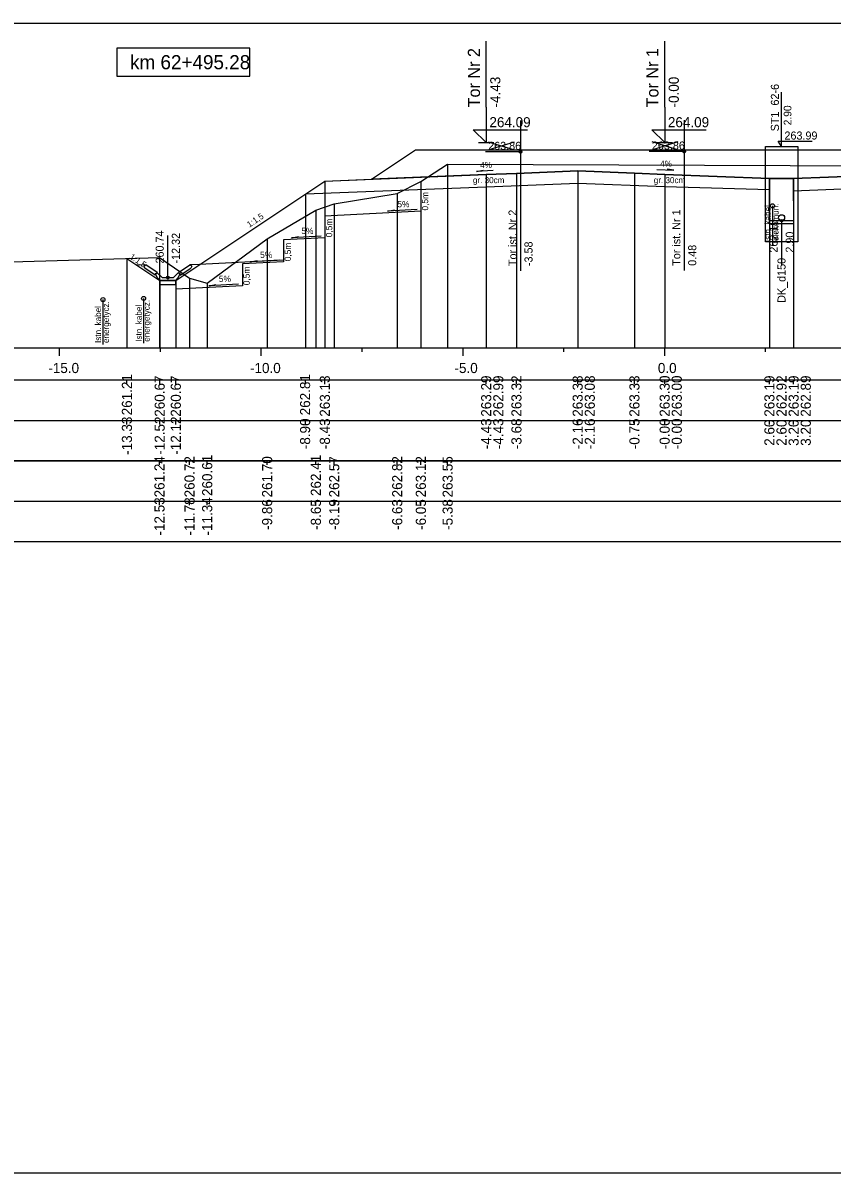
# Model space of a CAD drawing. Extents: x 6516023 to 6560129, y 5513077 to 5529206.
# Drawn here: x 6520039.3 to 6520059.36, y 5514451.16 to 5514479.66 of the extents above; entities that cross this region are included whole.
import ezdxf

# ---------------------------------------------------------------- set-up
doc = ezdxf.new("R2010")
doc.units = 0
for name, color, linetype in [('IR_default', 7, 'Continuous'), ('TOR_PRZEK_P-kable', 7, 'Continuous'), ('TOR_PRZEK_P-komponent', 7, 'Continuous'), ('TOR_PRZEK_P-odwodnienie', 7, 'Continuous'), ('TOR_PRZEK_P-opisy', 7, 'Continuous'), ('TOR_PRZEK_P-schodkowanie+wymiana', 7, 'Continuous'), ('TOR_PRZEK_P-tabelka istniejace', 7, 'Continuous'), ('TOR_PRZEK_P-tabelka projektowane', 7, 'Continuous'), ('TOR_PRZEK_P-teren istniejacy', 7, 'Continuous'), ('TOR_PRZEK_P-tory istniejace', 7, 'Continuous'), ('TOR_PRZEK_P-tory projektowane', 7, 'Continuous'), ('TOR_PRZEK_P-uklad odniesienia', 7, 'Continuous'), ('TOR_PRZEK_P-warstwa ochronna I', 7, 'Continuous'), ('TOR_PRZEK_P-warstwa ochronna II', 7, 'Continuous'), ('TOR_PS_T-skarpy projektowane', 7, 'Continuous'), ('TOR_RAMKI-ramka+tabelka 1', 7, 'Continuous')]:
    doc.layers.add(name, color=color, linetype=linetype)

msp = doc.modelspace()

# ---------------------------------------------------------------- linework, layer by layer
at = {"layer": 'IR_default'}
msp.add_lwpolyline([(6520041.88, 5514473.818), (6520042.693, 5514473.276), (6520043.093, 5514473.276), (6520046.788, 5514475.74), (6520047.947, 5514475.786), (6520048.712, 5514476.296), (6520049.038, 5514476.513), (6520051.493, 5514476.513), (6520052.538, 5514476.513), (6520053.239, 5514476.513), (6520053.463, 5514476.513), (6520055.919, 5514476.513), (6520056.963, 5514476.513), (6520057.649, 5514476.513), (6520059.263, 5514476.513), (6520060.307, 5514476.513)], dxfattribs=at)
at = {"layer": 'TOR_PRZEK_P-kable'}
for p, q in [((6520057.887, 5514475.125), (6520057.887, 5514474.151)), ((6520041.286, 5514472.801), (6520041.286, 5514471.691)), ((6520042.295, 5514472.83), (6520042.295, 5514471.72))]:
    msp.add_line(p, q, dxfattribs=at)
for centre in [(6520057.887, 5514475.125), (6520041.286, 5514472.801), (6520042.295, 5514472.83)]:
    msp.add_circle(centre, 0.05, dxfattribs=at)
at = {"layer": 'TOR_PRZEK_P-komponent'}
msp.add_lwpolyline([(6520049.038, 5514476.513), (6520052.538, 5514476.513), (6520053.463, 5514476.513), (6520056.963, 5514476.513), (6520059.263, 5514476.513), (6520062.763, 5514476.513), (6520064.013, 5514476.513), (6520067.513, 5514476.513), (6520068.598, 5514475.789), (6520065.763, 5514475.903), (6520065.013, 5514475.933), (6520063.763, 5514475.983), (6520063.013, 5514475.983), (6520061.763, 5514475.933), (6520061.013, 5514475.903), (6520058.41, 5514475.799), (6520057.81, 5514475.8), (6520055.213, 5514475.904), (6520054.463, 5514475.934), (6520053.056, 5514475.99), (6520051.538, 5514475.93), (6520050.788, 5514475.9), (6520047.947, 5514475.786), (6520047.947, 5514475.786)], close=True, dxfattribs=at)
at = {"layer": 'TOR_PRZEK_P-odwodnienie'}
for p, q in [((6520058.113, 5514476.593), (6520058.113, 5514477.943)), ((6520058.113, 5514476.593), (6520058.03, 5514476.73)), ((6520058.03, 5514476.73), (6520058.869, 5514476.73)), ((6520057.813, 5514474.675), (6520057.81, 5514475.8)), ((6520058.413, 5514474.677), (6520058.41, 5514475.799)), ((6520058.413, 5514474.756), (6520057.813, 5514474.756)), ((6520058.113, 5514474.756), (6520058.113, 5514473.654)), ((6520058.413, 5514474.676), (6520057.813, 5514474.676)), ((6520042.893, 5514473.346), (6520042.893, 5514474.39)), ((6520042.584, 5514473.405), (6520042.322, 5514473.58)), ((6520042.628, 5514473.472), (6520042.347, 5514473.659)), ((6520043.157, 5514473.472), (6520043.438, 5514473.659)), ((6520043.202, 5514473.405), (6520043.463, 5514473.58)), ((6520042.595, 5514473.422), (6520042.584, 5514473.405)), ((6520042.585, 5514473.441), (6520042.633, 5514473.465)), ((6520042.628, 5514473.472), (6520042.62, 5514473.459)), ((6520042.753, 5514473.346), (6520042.633, 5514473.465)), ((6520042.703, 5514473.276), (6520043.083, 5514473.276)), ((6520042.753, 5514473.346), (6520043.033, 5514473.346)), ((6520043.033, 5514473.346), (6520043.153, 5514473.465)), ((6520043.153, 5514473.465), (6520043.2, 5514473.441)), ((6520043.157, 5514473.472), (6520043.165, 5514473.459)), ((6520043.19, 5514473.422), (6520043.202, 5514473.405))]:
    msp.add_line(p, q, dxfattribs=at)
msp.add_lwpolyline([(6520057.713, 5514476.593), (6520058.513, 5514476.593), (6520058.513, 5514474.236), (6520057.713, 5514474.236)], close=True, dxfattribs=at)
for points in [[(6520042.101, 5514473.671), (6520042.347, 5514473.659)], [(6520042.297, 5514473.632), (6520042.347, 5514473.659)], [(6520042.297, 5514473.632), (6520042.322, 5514473.58)], [(6520043.684, 5514473.671), (6520043.438, 5514473.659)], [(6520043.488, 5514473.632), (6520043.438, 5514473.659)], [(6520043.488, 5514473.632), (6520043.463, 5514473.58)], [(6520042.62, 5514473.459), (6520042.584, 5514473.441)], [(6520042.584, 5514473.441), (6520042.595, 5514473.422)], [(6520042.633, 5514473.346), (6520042.585, 5514473.441)], [(6520042.703, 5514473.276), (6520042.633, 5514473.346)], [(6520043.093, 5514473.276), (6520042.693, 5514473.276), (6520042.693, 5514473.176), (6520043.093, 5514473.176), (6520043.093, 5514473.276)], [(6520043.083, 5514473.276), (6520043.153, 5514473.346)], [(6520043.153, 5514473.346), (6520043.2, 5514473.441)], [(6520043.165, 5514473.459), (6520043.201, 5514473.441)], [(6520043.201, 5514473.441), (6520043.19, 5514473.422)]]:
    msp.add_lwpolyline(points, dxfattribs=at)
for centre, radius in [((6520058.113, 5514474.831), 0.075), ((6520058.113, 5514474.756), 0.03), ((6520042.893, 5514473.346), 0.035)]:
    msp.add_circle(centre, radius, dxfattribs=at)
at = {"layer": 'TOR_PRZEK_P-opisy'}
for points in [[(6520050.963, 5514475.998), (6520050.545, 5514475.979), (6520050.713, 5514476.008)], [(6520055.022, 5514476.028), (6520055.44, 5514476.008), (6520055.272, 5514476.037)]]:
    msp.add_lwpolyline(points, dxfattribs=at)
at = {"layer": 'TOR_PRZEK_P-schodkowanie+wymiana'}
for p, q in [((6520049.168, 5514475.535), (6520049.168, 5514474.992)), ((6520049.168, 5514474.992), (6520046.788, 5514474.873)), ((6520046.788, 5514474.873), (6520046.788, 5514474.33)), ((6520046.788, 5514474.33), (6520045.765, 5514474.279)), ((6520045.765, 5514474.279), (6520045.765, 5514473.736)), ((6520045.765, 5514473.775), (6520043.684, 5514473.671)), ((6520045.765, 5514473.736), (6520044.742, 5514473.684)), ((6520044.742, 5514473.684), (6520044.742, 5514473.141)), ((6520044.742, 5514473.141), (6520043.093, 5514473.059))]:
    msp.add_line(p, q, dxfattribs=at)
at = {"layer": 'TOR_PRZEK_P-tabelka istniejace'}
for p, q in [((6520042.688, 5514468.706), (6520042.688, 5514468.806)), ((6520043.433, 5514468.706), (6520043.433, 5514468.806)), ((6520043.871, 5514468.706), (6520043.871, 5514468.806)), ((6520045.357, 5514468.706), (6520045.357, 5514468.806)), ((6520046.565, 5514468.706), (6520046.565, 5514468.806)), ((6520047.02, 5514468.706), (6520047.02, 5514468.806)), ((6520048.582, 5514468.706), (6520048.582, 5514468.806)), ((6520049.168, 5514468.706), (6520049.168, 5514468.806)), ((6520049.832, 5514468.706), (6520049.832, 5514468.806)), ((6520004.163, 5514467.806), (6520097.963, 5514467.806)), ((6520042.688, 5514467.706), (6520042.688, 5514467.806)), ((6520043.433, 5514467.706), (6520043.433, 5514467.806)), ((6520043.871, 5514467.706), (6520043.871, 5514467.806)), ((6520045.357, 5514467.706), (6520045.357, 5514467.806)), ((6520046.565, 5514467.706), (6520046.565, 5514467.806)), ((6520047.02, 5514467.706), (6520047.02, 5514467.806)), ((6520048.582, 5514467.706), (6520048.582, 5514467.806)), ((6520049.168, 5514467.706), (6520049.168, 5514467.806)), ((6520049.832, 5514467.706), (6520049.832, 5514467.806))]:
    msp.add_line(p, q, dxfattribs=at)
for points in [[(6520049.832, 5514476.157), (6520049.832, 5514471.806), (6520049.832, 5514471.676), (6520049.832, 5514471.606)], [(6520049.168, 5514475.727), (6520049.168, 5514471.806), (6520049.168, 5514471.676), (6520049.168, 5514471.606)], [(6520048.582, 5514475.429), (6520048.582, 5514471.806), (6520048.582, 5514471.676), (6520048.582, 5514471.606)], [(6520046.565, 5514475.021), (6520046.565, 5514471.806), (6520046.565, 5514471.676), (6520046.565, 5514471.606)], [(6520047.02, 5514475.173), (6520047.02, 5514471.806), (6520047.02, 5514471.676), (6520047.02, 5514471.606)], [(6520045.357, 5514474.309), (6520045.357, 5514471.806), (6520045.357, 5514471.676), (6520045.357, 5514471.606)], [(6520042.688, 5514473.842), (6520042.688, 5514471.806), (6520042.688, 5514471.676), (6520042.688, 5514471.606)], [(6520043.433, 5514473.331), (6520043.433, 5514471.806), (6520043.433, 5514471.676), (6520043.433, 5514471.606)], [(6520043.871, 5514473.212), (6520043.871, 5514471.806), (6520043.871, 5514471.676), (6520043.871, 5514471.606)]]:
    msp.add_lwpolyline(points, dxfattribs=at)
msp.add_lwpolyline([(6520004.163, 5514468.806), (6520004.163, 5514466.806), (6520097.963, 5514466.806), (6520097.963, 5514468.806)], close=True, dxfattribs=at)
at = {"layer": 'TOR_PRZEK_P-tabelka projektowane'}
for p, q in [((6520041.88, 5514470.706), (6520041.88, 5514470.806)), ((6520042.693, 5514470.706), (6520042.693, 5514470.806)), ((6520043.093, 5514470.706), (6520043.093, 5514470.806)), ((6520046.309, 5514470.706), (6520046.309, 5514470.806)), ((6520046.788, 5514470.706), (6520046.788, 5514470.806)), ((6520050.788, 5514470.706), (6520050.788, 5514470.806)), ((6520050.788, 5514470.706), (6520050.788, 5514470.806)), ((6520051.538, 5514470.706), (6520051.538, 5514470.806)), ((6520053.056, 5514470.706), (6520053.056, 5514470.806)), ((6520053.056, 5514470.706), (6520053.056, 5514470.806)), ((6520054.463, 5514470.706), (6520054.463, 5514470.806)), ((6520055.213, 5514470.706), (6520055.213, 5514470.806)), ((6520055.213, 5514470.706), (6520055.213, 5514470.806)), ((6520057.81, 5514470.706), (6520057.81, 5514470.806)), ((6520057.81, 5514470.706), (6520057.81, 5514470.806)), ((6520058.41, 5514470.706), (6520058.41, 5514470.806)), ((6520058.411, 5514470.706), (6520058.411, 5514470.806)), ((6520004.163, 5514469.806), (6520097.963, 5514469.806)), ((6520041.88, 5514469.706), (6520041.88, 5514469.806)), ((6520042.693, 5514469.706), (6520042.693, 5514469.806)), ((6520043.093, 5514469.706), (6520043.093, 5514469.806)), ((6520046.309, 5514469.706), (6520046.309, 5514469.806)), ((6520046.788, 5514469.706), (6520046.788, 5514469.806)), ((6520050.788, 5514469.706), (6520050.788, 5514469.806)), ((6520050.788, 5514469.706), (6520050.788, 5514469.806)), ((6520051.538, 5514469.706), (6520051.538, 5514469.806)), ((6520053.056, 5514469.706), (6520053.056, 5514469.806)), ((6520053.056, 5514469.706), (6520053.056, 5514469.806)), ((6520054.463, 5514469.706), (6520054.463, 5514469.806)), ((6520055.213, 5514469.706), (6520055.213, 5514469.806)), ((6520055.213, 5514469.706), (6520055.213, 5514469.806)), ((6520057.81, 5514469.706), (6520057.81, 5514469.806)), ((6520057.81, 5514469.706), (6520057.81, 5514469.806)), ((6520058.41, 5514469.706), (6520058.41, 5514469.806)), ((6520058.411, 5514469.706), (6520058.411, 5514469.806))]:
    msp.add_line(p, q, dxfattribs=at)
for points in [[(6520050.788, 5514475.9), (6520050.788, 5514471.806), (6520050.788, 5514471.676), (6520050.788, 5514471.606)], [(6520051.538, 5514475.93), (6520051.538, 5514471.806), (6520051.538, 5514471.676), (6520051.538, 5514471.606)], [(6520053.056, 5514475.99), (6520053.056, 5514471.806), (6520053.056, 5514471.676), (6520053.056, 5514471.606)], [(6520054.463, 5514475.934), (6520054.463, 5514471.806), (6520054.463, 5514471.676), (6520054.463, 5514471.606)], [(6520055.213, 5514475.904), (6520055.213, 5514471.806), (6520055.213, 5514471.676), (6520055.213, 5514471.606)], [(6520046.788, 5514475.74), (6520046.788, 5514471.806), (6520046.788, 5514471.676), (6520046.788, 5514471.606)], [(6520050.788, 5514475.6), (6520050.788, 5514471.806), (6520050.788, 5514471.676), (6520050.788, 5514471.606)], [(6520053.056, 5514475.69), (6520053.056, 5514471.806), (6520053.056, 5514471.676), (6520053.056, 5514471.606)], [(6520055.213, 5514475.604), (6520055.213, 5514471.806), (6520055.213, 5514471.676), (6520055.213, 5514471.606)], [(6520057.81, 5514475.8), (6520057.81, 5514471.806), (6520057.81, 5514471.676), (6520057.81, 5514471.606)], [(6520058.41, 5514475.799), (6520058.41, 5514471.806), (6520058.41, 5514471.676), (6520058.41, 5514471.606)], [(6520046.309, 5514475.42), (6520046.309, 5514471.806), (6520046.309, 5514471.676), (6520046.309, 5514471.606)], [(6520057.81, 5514475.53), (6520057.81, 5514471.806), (6520057.81, 5514471.676), (6520057.81, 5514471.606)], [(6520058.411, 5514475.499), (6520058.411, 5514471.806), (6520058.411, 5514471.676), (6520058.411, 5514471.606)], [(6520041.88, 5514473.818), (6520041.88, 5514471.806), (6520041.88, 5514471.676), (6520041.88, 5514471.606)], [(6520042.693, 5514473.276), (6520042.693, 5514471.806), (6520042.693, 5514471.676), (6520042.693, 5514471.606)], [(6520043.093, 5514473.276), (6520043.093, 5514471.806), (6520043.093, 5514471.676), (6520043.093, 5514471.606)]]:
    msp.add_lwpolyline(points, dxfattribs=at)
msp.add_lwpolyline([(6520004.163, 5514470.806), (6520004.163, 5514468.806), (6520097.963, 5514468.806), (6520097.963, 5514470.806)], close=True, dxfattribs=at)
at = {"layer": 'TOR_PRZEK_P-teren istniejacy'}
msp.add_lwpolyline([(6520038.734, 5514473.727), (6520042.688, 5514473.842), (6520043.433, 5514473.331), (6520043.871, 5514473.212), (6520045.357, 5514474.309), (6520046.565, 5514475.021), (6520047.02, 5514475.173), (6520048.582, 5514475.429), (6520049.168, 5514475.727), (6520049.832, 5514476.157), (6520060.445, 5514476.114), (6520067.487, 5514476.069), (6520068.049, 5514475.778), (6520068.453, 5514475.595), (6520068.839, 5514475.472), (6520069.543, 5514475.322), (6520072.053, 5514473.782), (6520073.346, 5514472.982), (6520077.092, 5514474.242), (6520077.653, 5514474.432), (6520077.961, 5514474.402)], dxfattribs=at)
at = {"layer": 'TOR_PRZEK_P-tory istniejace'}
for p, q in [((6520051.637, 5514477.237), (6520051.637, 5514473.517)), ((6520055.696, 5514477.245), (6520055.696, 5514473.524)), ((6520050.837, 5514476.509), (6520051.489, 5514476.712)), ((6520050.837, 5514476.712), (6520051.489, 5514476.509)), ((6520054.896, 5514476.516), (6520055.548, 5514476.719)), ((6520054.896, 5514476.719), (6520055.548, 5514476.516)), ((6520051.637, 5514476.462), (6520050.771, 5514476.462)), ((6520055.696, 5514476.469), (6520054.83, 5514476.469))]:
    msp.add_line(p, q, dxfattribs=at)
for centre in [(6520051.637, 5514476.462), (6520055.696, 5514476.469)]:
    msp.add_circle(centre, 0.035, dxfattribs=at)
at = {"layer": 'TOR_PRZEK_P-tory projektowane'}
for p, q in [((6520050.788, 5514477.57), (6520050.788, 5514479.203)), ((6520055.213, 5514477.57), (6520055.213, 5514479.203)), ((6520050.788, 5514477.57), (6520050.788, 5514476.693)), ((6520055.213, 5514477.57), (6520055.213, 5514476.693)), ((6520050.788, 5514476.693), (6520050.468, 5514477.012)), ((6520050.468, 5514477.012), (6520051.813, 5514477.012)), ((6520055.213, 5514476.693), (6520054.894, 5514477.012)), ((6520054.894, 5514477.012), (6520056.238, 5514477.012)), ((6520050.596, 5514476.693), (6520050.979, 5514476.693)), ((6520055.021, 5514476.693), (6520055.405, 5514476.693))]:
    msp.add_line(p, q, dxfattribs=at)
at = {"layer": 'TOR_PRZEK_P-uklad odniesienia'}
for p, q in [((6520007.963, 5514471.606), (6520097.963, 5514471.606)), ((6520040.213, 5514471.406), (6520040.213, 5514471.606)), ((6520042.713, 5514471.506), (6520042.713, 5514471.606)), ((6520045.213, 5514471.406), (6520045.213, 5514471.606)), ((6520047.713, 5514471.506), (6520047.713, 5514471.606)), ((6520050.213, 5514471.406), (6520050.213, 5514471.606)), ((6520052.713, 5514471.506), (6520052.713, 5514471.606)), ((6520055.213, 5514471.406), (6520055.213, 5514471.606)), ((6520057.713, 5514471.506), (6520057.713, 5514471.606))]:
    msp.add_line(p, q, dxfattribs=at)
msp.add_lwpolyline([(6520044.931, 5514479.035), (6520041.631, 5514479.035), (6520041.631, 5514478.335), (6520044.931, 5514478.335)], close=True, dxfattribs=at)
at = {"layer": 'TOR_PRZEK_P-warstwa ochronna I'}
for points in [[(6520046.309, 5514475.42), (6520050.788, 5514475.6), (6520053.056, 5514475.69), (6520055.213, 5514475.604), (6520057.81, 5514475.53)], [(6520058.411, 5514475.499), (6520061.013, 5514475.603), (6520063.013, 5514475.683), (6520063.763, 5514475.683), (6520065.763, 5514475.6), (6520070.246, 5514475.421)]]:
    msp.add_lwpolyline(points, dxfattribs=at)
at = {"layer": 'TOR_PRZEK_P-warstwa ochronna II'}
msp.add_lwpolyline([(6520041.88, 5514473.818), (6520042.693, 5514473.276), (6520043.093, 5514473.276), (6520046.788, 5514475.74), (6520050.788, 5514475.9), (6520051.538, 5514475.93), (6520053.056, 5514475.99), (6520054.463, 5514475.934), (6520055.213, 5514475.904), (6520057.81, 5514475.8), (6520058.41, 5514475.799), (6520061.013, 5514475.903), (6520061.763, 5514475.933), (6520063.013, 5514475.983), (6520063.763, 5514475.983), (6520065.013, 5514475.933), (6520065.763, 5514475.903), (6520069.763, 5514475.743), (6520071.153, 5514474.816), (6520071.823, 5514474.783), (6520073.753, 5514473.496), (6520074.153, 5514473.496), (6520075.008, 5514474.066), (6520077.653, 5514474.432)], dxfattribs=at)
at = {"layer": 'TOR_PS_T-skarpy projektowane'}
for points in [[(6520049.075, 5514475.036), (6520048.339, 5514474.997), (6520048.512, 5514475.027)], [(6520046.695, 5514474.374), (6520045.959, 5514474.335), (6520046.132, 5514474.365)], [(6520045.672, 5514473.78), (6520044.936, 5514473.74), (6520045.109, 5514473.771)], [(6520044.649, 5514473.186), (6520043.914, 5514473.146), (6520044.086, 5514473.177)]]:
    msp.add_lwpolyline(points, dxfattribs=at)
at = {"layer": 'TOR_RAMKI-ramka+tabelka 1'}
msp.add_lwpolyline([(6519904.513, 5514479.656), (6520152.013, 5514479.656), (6520152.013, 5514451.156), (6519904.513, 5514451.156)], close=True, dxfattribs=at)

# ---------------------------------------------------------------- texts
at = {"layer": 'TOR_PRZEK_P-kable'}
for s, height, p in [('Istn. kabel', 0.14999, (6520057.842, 5514474.227)), ('telekomun.', 0.15, (6520058.036, 5514474.199)), ('energetycz.', 0.14999, (6520041.435, 5514471.727)), ('energetycz.', 0.14999, (6520042.444, 5514471.757)), ('Istn. kabel', 0.14999, (6520041.24, 5514471.727)), ('Istn. kabel', 0.14999, (6520042.25, 5514471.756))]:
    msp.add_text(s, height=height, rotation=90.0511, dxfattribs=at).set_placement(p)
at = {"layer": 'TOR_PRZEK_P-odwodnienie'}
for s, height, p in [('ST1_62-6', 0.2, (6520058.046, 5514476.971)), ('2.90', 0.19, (6520058.355, 5514477.12)), ('262.15', 0.2, (6520058.013, 5514473.965)), ('260.74', 0.2, (6520042.793, 5514473.696)), ('-12.32', 0.2, (6520043.193, 5514473.696)), ('2.90', 0.2, (6520058.413, 5514473.965)), ('DK_d150', 0.2, (6520058.21, 5514472.72))]:
    msp.add_text(s, height=height, rotation=90, dxfattribs=at).set_placement(p)
msp.add_text('263.99', height=0.2, dxfattribs=at).set_placement((6520058.183, 5514476.767))
at = {"layer": 'TOR_PRZEK_P-opisy'}
for s, rotation, p in [('4%', 0.1515, (6520050.64, 5514476.064)), ('4%', 359.8485, (6520055.101, 5514476.094)), ('1:1,5', 34.0701, (6520044.918, 5514474.582)), ('1:1,5', 325.9299, (6520041.931, 5514473.832))]:
    msp.add_text(s, height=0.15, rotation=rotation, dxfattribs=at).set_placement(p)
at = {"layer": 'TOR_PRZEK_P-schodkowanie+wymiana'}
for p in [(6520049.35, 5514475.008), (6520046.97, 5514474.346), (6520045.947, 5514473.751), (6520044.924, 5514473.157)]:
    msp.add_text('0,5m', height=0.1545, rotation=90, dxfattribs=at).set_placement(p)
at = {"layer": 'TOR_PRZEK_P-tabelka istniejace'}
for s, p in [('261.24', (6520042.813, 5514467.899)), ('260.72', (6520043.558, 5514467.9)), ('260.61', (6520043.996, 5514467.933)), ('261.70', (6520045.482, 5514467.898)), ('262.41', (6520046.69, 5514467.933)), ('262.57', (6520047.145, 5514467.898)), ('262.82', (6520048.707, 5514467.9)), ('263.12', (6520049.293, 5514467.9)), ('263.55', (6520049.957, 5514467.897)), ('-12.53', (6520042.813, 5514466.954)), ('-11.78', (6520043.558, 5514466.954)), ('-11.34', (6520043.996, 5514466.955)), ('-9.86', (6520045.482, 5514467.094)), ('-8.65', (6520046.69, 5514467.093)), ('-8.19', (6520047.145, 5514467.094)), ('-6.63', (6520048.707, 5514467.094)), ('-6.05', (6520049.293, 5514467.093)), ('-5.38', (6520049.957, 5514467.094))]:
    msp.add_text(s, height=0.25, rotation=90, dxfattribs=at).set_placement(p)
at = {"layer": 'TOR_PRZEK_P-tabelka projektowane'}
for s, p in [('261.21', (6520042.005, 5514469.933)), ('260.67', (6520042.818, 5514469.898)), ('260.67', (6520043.218, 5514469.898)), ('262.81', (6520046.423, 5514469.933)), ('263.13', (6520046.913, 5514469.898)), ('263.29', (6520050.913, 5514469.898)), ('262.99', (6520051.213, 5514469.898)), ('263.32', (6520051.663, 5514469.9)), ('263.38', (6520053.181, 5514469.898)), ('263.08', (6520053.481, 5514469.898)), ('263.33', (6520054.588, 5514469.898)), ('263.30', (6520055.338, 5514469.898)), ('263.00', (6520055.638, 5514469.898)), ('263.19', (6520057.935, 5514469.898)), ('262.92', (6520058.235, 5514469.9)), ('263.19', (6520058.535, 5514469.898)), ('262.89', (6520058.836, 5514469.898)), ('-13.33', (6520042.005, 5514468.954)), ('-12.52', (6520042.818, 5514468.956)), ('-12.12', (6520043.218, 5514468.956)), ('-8.90', (6520046.423, 5514469.094)), ('-8.43', (6520046.913, 5514469.094)), ('-4.43', (6520050.913, 5514469.094)), ('-4.43', (6520051.213, 5514469.094)), ('-3.68', (6520051.663, 5514469.094)), ('-2.16', (6520053.181, 5514469.094)), ('-2.16', (6520053.481, 5514469.094)), ('-0.75', (6520054.588, 5514469.093)), ('-0.00', (6520055.338, 5514469.094)), ('-0.00', (6520055.638, 5514469.094)), ('2.60', (6520057.935, 5514469.178)), ('2.60', (6520058.235, 5514469.178)), ('3.20', (6520058.535, 5514469.178)), ('3.20', (6520058.836, 5514469.178))]:
    msp.add_text(s, height=0.25, rotation=90, dxfattribs=at).set_placement(p)
at = {"layer": 'TOR_PRZEK_P-tory istniejace'}
for p in [(6520050.837, 5514476.512), (6520054.896, 5514476.519)]:
    msp.add_text('263.86', height=0.2, dxfattribs=at).set_placement(p)
for s, rotation, p in [('Tor ist. Nr 2', 90.0511, (6520051.543, 5514473.632)), ('Tor ist. Nr 1', 90.0511, (6520055.602, 5514473.639)), ('-3.58', 90, (6520051.937, 5514473.632)), ('0.48', 90, (6520055.996, 5514473.639))]:
    msp.add_text(s, height=0.2, rotation=rotation, dxfattribs=at).set_placement(p)
at = {"layer": 'TOR_PRZEK_P-tory projektowane'}
for s, height, p in [('Tor Nr 2', 0.3, (6520050.633, 5514477.564)), ('Tor Nr 1', 0.3, (6520055.058, 5514477.564)), ('-4.43', 0.25, (6520051.138, 5514477.563)), ('-0.00', 0.25, (6520055.563, 5514477.563))]:
    msp.add_text(s, height=height, rotation=90, dxfattribs=at).set_placement(p)
for p in [(6520050.868, 5514477.073), (6520055.293, 5514477.073)]:
    msp.add_text('264.09', height=0.25, dxfattribs=at).set_placement(p)
at = {"layer": 'TOR_PRZEK_P-uklad odniesienia'}
for s, height, p in [('km 62+495.28', 0.35, (6520041.958, 5514478.51)), ('-15.0', 0.25, (6520039.932, 5514470.981)), ('-10.0', 0.25, (6520044.932, 5514470.981)), ('-5.0', 0.25, (6520050.002, 5514470.981)), ('0.0', 0.25, (6520055.044, 5514470.981))]:
    msp.add_text(s, height=height, dxfattribs=at).set_placement(p)
at = {"layer": 'TOR_PRZEK_P-warstwa ochronna I'}
for p in [(6520050.459, 5514475.687), (6520054.943, 5514475.687)]:
    msp.add_text('gr. 30cm', height=0.15, dxfattribs=at).set_placement(p)
at = {"layer": 'TOR_PS_T-skarpy projektowane'}
for p in [(6520048.586, 5514475.088), (6520046.206, 5514474.426), (6520045.183, 5514473.832), (6520044.16, 5514473.237)]:
    msp.add_text('5%', height=0.1545, dxfattribs=at).set_placement(p)

doc.saveas('drawing.dxf')
